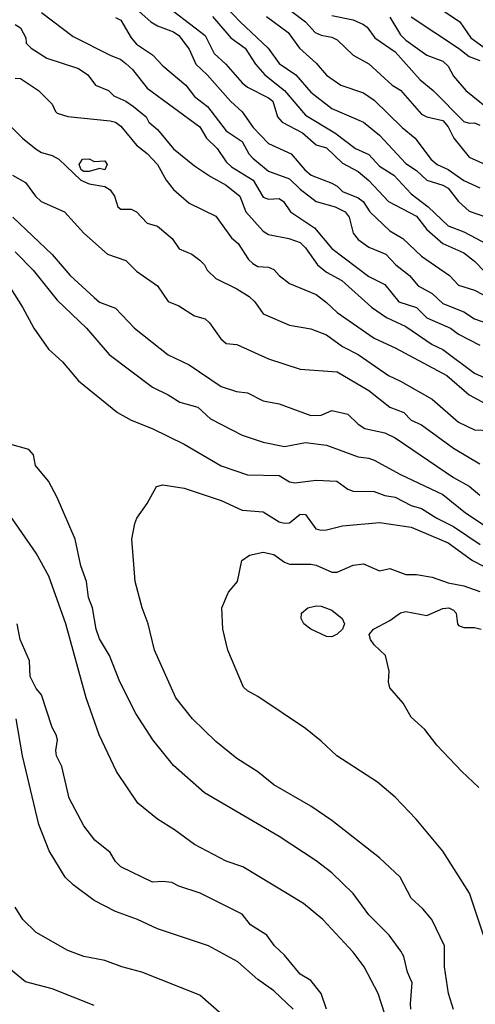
# Model space of a CAD drawing. Header units: metres. Extents: x -46681 to -43747, y -240911 to -237677.
# Tile 499 of 656: x -46413 to -46370, y -239174 to -239080. Entities that reach past the tile are written whole.
import ezdxf

# ---------------------------------------------------------------- set-up
doc = ezdxf.new("R2010")
doc.units = ezdxf.units.M
doc.layers.add('CONTOUR_INDEX', color=1, linetype='Continuous')
doc.layers.add('CONTOUR_INTER', color=3, linetype='Continuous')

msp = doc.modelspace()

# ---------------------------------------------------------------- linework, layer by layer
at = {"layer": 'CONTOUR_INDEX'}
for points, elevation in [([(-46398.555, -239079.52), (-46395.595, -239081.823), (-46394.744, -239083.52), (-46393.639, -239084.52), (-46392.095, -239086.3), (-46391.595, -239086.715), (-46389.595, -239087.702), (-46389.202, -239088.02), (-46388.76, -239089.52), (-46388.297, -239090.02), (-46386.383, -239091.02), (-46385.095, -239092.161), (-46384.095, -239092.452), (-46382.595, -239093.892), (-46381.095, -239094.682), (-46380.095, -239095.532), (-46378.245, -239097.52), (-46375.595, -239098.907), (-46374.595, -239100.186), (-46373.095, -239101.492), (-46371.095, -239102.398), (-46370.095, -239103.185), (-46369.095, -239104.209)], 90), ([(-46383.595, -239079.906), (-46381.595, -239080.311), (-46380.595, -239080.76), (-46380.266, -239081.02), (-46379.529, -239082.02), (-46377.595, -239083.367), (-46375.232, -239086.02), (-46374.003, -239087.02), (-46371.095, -239089.947), (-46370.595, -239090.101), (-46370.095, -239090.075), (-46369.595, -239090.284)], 85), ([(-46413.595, -239085.835), (-46413.095, -239085.866), (-46411.364, -239087.02), (-46410.095, -239088.296), (-46409.775, -239089.02), (-46409.595, -239089.164), (-46408.595, -239089.492), (-46404.595, -239089.9), (-46404.095, -239090.016), (-46403.595, -239090.385), (-46402.095, -239092.191), (-46401.095, -239092.997), (-46400.095, -239094.026), (-46399.281, -239095.52), (-46398.595, -239096.378), (-46397.095, -239097.69), (-46394.595, -239098.921), (-46393.095, -239100.954), (-46392.459, -239101.52), (-46391.488, -239103.02), (-46391.095, -239103.388), (-46390.595, -239103.694), (-46389.595, -239103.759), (-46389.095, -239103.977), (-46388.595, -239104.531), (-46387.595, -239105.286), (-46385.095, -239106.347), (-46384.095, -239107.082), (-46383.095, -239108.04), (-46379.595, -239110.476), (-46377.595, -239111.398), (-46372.706, -239114.02), (-46370.595, -239115.842), (-46369.095, -239116.65)], 95), ([(-46414.786, -239104.52), (-46412.897, -239107.52), (-46411.832, -239109.52), (-46410.424, -239111.52), (-46409.095, -239112.709), (-46407.597, -239114.52), (-46403.911, -239117.52), (-46402.595, -239118.231), (-46400.607, -239119.02), (-46397.595, -239120.501), (-46394.095, -239122.566), (-46391.595, -239123.421), (-46388.595, -239123.475), (-46387.595, -239124.091), (-46387.095, -239124.167), (-46385.095, -239123.931), (-46383.137, -239124.02), (-46382.095, -239124.767), (-46381.595, -239124.96), (-46379.595, -239125.004), (-46378.595, -239125.37), (-46377.595, -239125.518), (-46376.095, -239126.332), (-46375.095, -239126.604), (-46373.643, -239127.52), (-46372.095, -239128.3), (-46369.565, -239130.02)], 100), ([(-46376.105, -239174.02), (-46376.166, -239173.52), (-46376, -239171.52), (-46376.445, -239170.52), (-46376.786, -239169.02), (-46377.054, -239168.52), (-46378.187, -239167.02), (-46380.095, -239165.088), (-46381.595, -239163.055), (-46383.595, -239161.11), (-46385.095, -239159.961), (-46388.595, -239157.673), (-46395.644, -239153.52), (-46398.595, -239150.935), (-46400.552, -239148.52), (-46402.16, -239146.02), (-46403.675, -239143.02), (-46404.657, -239140.52), (-46405.595, -239138.945), (-46405.91, -239138.02), (-46406.274, -239136.02), (-46406.646, -239135.02), (-46406.845, -239133.52), (-46407.379, -239132.02), (-46407.91, -239129.52), (-46409.595, -239125.574), (-46410.431, -239124.02), (-46411.673, -239122.52), (-46411.845, -239121.52), (-46412.287, -239121.02), (-46414.095, -239120.504)], 100), ([(-46406.095, -239173.673), (-46410.095, -239172.089), (-46412.595, -239171.423), (-46415.095, -239169.395)], 95)]:
    msp.add_lwpolyline(points, dxfattribs=dict(at, elevation=elevation))
at = {"layer": 'CONTOUR_INTER'}
for points, elevation in [([(-46411.095, -239079.633), (-46408.095, -239081.917), (-46404.595, -239083.682), (-46403.595, -239084.07), (-46403.095, -239084.444), (-46402.473, -239085.02), (-46401.095, -239086.785), (-46396.095, -239090.461), (-46395.476, -239091.52), (-46394.45, -239092.52), (-46393.595, -239093.758), (-46393.095, -239094.232), (-46391.051, -239095.52), (-46390.095, -239097.102), (-46389.595, -239097.309), (-46388.595, -239097.246), (-46388.166, -239097.52), (-46387.516, -239098.52), (-46385.228, -239100.02), (-46383.595, -239101.973), (-46380.095, -239104.617), (-46378.595, -239105.378), (-46377.249, -239107.02), (-46375.595, -239107.577), (-46374.595, -239108.537), (-46372.373, -239109.52), (-46371.595, -239110.076), (-46369.595, -239111.123)], 93), ([(-46401.857, -239079.52), (-46400.754, -239080.52), (-46400.095, -239080.903), (-46398.595, -239081.462), (-46398.095, -239081.8), (-46397.095, -239083.103), (-46396.478, -239084.52), (-46395.396, -239085.52), (-46393.207, -239088.02), (-46392.095, -239089.049), (-46391.059, -239090.52), (-46389.604, -239092.02), (-46387.459, -239093.02), (-46386.157, -239094.52), (-46385.542, -239095.02), (-46383.595, -239095.804), (-46383.095, -239096.082), (-46382.595, -239096.572), (-46381.095, -239097.185), (-46380.63, -239097.52), (-46379.989, -239098.52), (-46378.095, -239100.32), (-46376.863, -239101.02), (-46375.095, -239102.716), (-46372.458, -239104.52), (-46371.595, -239105.449), (-46370.095, -239105.929), (-46367.595, -239107.231)], 91), ([(-46393.595, -239079.115), (-46392.269, -239080.52), (-46389.623, -239083.02), (-46388.595, -239084.456), (-46387.011, -239085.52), (-46385.595, -239087.172), (-46383.595, -239088.724), (-46380.595, -239090.008), (-46379.095, -239091.24), (-46376.595, -239093.914), (-46375.595, -239094.597), (-46374.595, -239095.514), (-46373.095, -239095.969), (-46372.595, -239096.258), (-46371.594, -239097.52), (-46370.595, -239098.434), (-46368.939, -239099.02)], 88), ([(-46387.4, -239079.52), (-46386.084, -239080.52), (-46385.192, -239081.52), (-46384.595, -239081.785), (-46383.595, -239081.962), (-46383.095, -239082.221), (-46381.595, -239083.67), (-46380.095, -239084.486), (-46377.902, -239086.52), (-46377.095, -239086.998), (-46375.095, -239089.247), (-46374.595, -239089.515), (-46373.095, -239089.856), (-46372.595, -239090.443), (-46372.047, -239091.52), (-46370.595, -239093.342), (-46366.595, -239095.129)], 86), ([(-46372.922, -239079.52), (-46371.468, -239080.52), (-46370.427, -239082.02), (-46368.595, -239083.363)], 82), ([(-46413.595, -239080.754), (-46413.095, -239081.076), (-46412.572, -239082.02), (-46412.549, -239082.52), (-46412.079, -239083.02), (-46410.595, -239083.956), (-46407.595, -239084.918), (-46406.707, -239085.52), (-46405.966, -239086.52), (-46404.746, -239087.02), (-46404.256, -239087.52), (-46403.095, -239088.03), (-46402.384, -239088.52), (-46401.188, -239089.52), (-46400.924, -239090.02), (-46400.095, -239090.72), (-46398.595, -239092.529), (-46396.595, -239094.142), (-46395.095, -239095.163), (-46393.595, -239095.976), (-46392.319, -239097.02), (-46391.731, -239098.52), (-46390.095, -239100.322), (-46389.595, -239100.642), (-46387.687, -239101.02), (-46386.595, -239101.418), (-46386.095, -239101.93), (-46384.97, -239103.52), (-46384.095, -239104.224), (-46382.654, -239105.02), (-46379.851, -239107.52), (-46378.414, -239108.52), (-46376.595, -239109.353), (-46374.095, -239111.078), (-46373.095, -239111.531), (-46370.095, -239113.784), (-46368.489, -239114.52)], 94), ([(-46404.095, -239080.096), (-46403.595, -239080.345), (-46402.616, -239082.02), (-46402.095, -239082.636), (-46400.595, -239083.626), (-46399.595, -239084.685), (-46397.424, -239086.52), (-46396.595, -239087.569), (-46395.368, -239088.52), (-46393.595, -239090.835), (-46392.095, -239091.858), (-46391.455, -239093.02), (-46391.095, -239093.426), (-46389.595, -239094.647), (-46387.595, -239095.386), (-46386.595, -239096.351), (-46385.095, -239097.515), (-46383.299, -239098.02), (-46382.327, -239098.52), (-46381.949, -239099.02), (-46381.587, -239100.52), (-46381.095, -239101.122), (-46380.095, -239101.843), (-46378.492, -239102.52), (-46377.525, -239103.52), (-46376.259, -239104.52), (-46375.411, -239105.52), (-46374.095, -239106.227), (-46373.095, -239107.181), (-46371.095, -239107.982), (-46370.095, -239108.628), (-46368.095, -239109.323)], 92), ([(-46394.912, -239080.02), (-46393.149, -239082.02), (-46391.793, -239083.02), (-46390.82, -239084.52), (-46389.93, -239085.52), (-46388.098, -239087.02), (-46386.095, -239089.361), (-46383.315, -239091.02), (-46381.36, -239092.52), (-46380.095, -239093.092), (-46379.095, -239094.177), (-46377.74, -239095.02), (-46376.095, -239096.792), (-46374.474, -239098.02), (-46372.595, -239099.833), (-46371.095, -239100.393), (-46367.095, -239102.518)], 89), ([(-46389.772, -239080.02), (-46387.736, -239081.52), (-46386.662, -239083.02), (-46385.095, -239084.437), (-46384.095, -239085.565), (-46382.734, -239086.52), (-46380.595, -239087.233), (-46379.595, -239087.922), (-46376.941, -239090.52), (-46375.723, -239091.52), (-46374.217, -239093.52), (-46373.638, -239094.02), (-46372.595, -239094.502), (-46371.095, -239095.549), (-46369.595, -239096.238)], 87), ([(-46378.095, -239080.071), (-46377.095, -239081.754), (-46376.595, -239082.247), (-46374.595, -239083.657), (-46373.095, -239084.225), (-46372.595, -239084.699), (-46372.095, -239085.651), (-46370.924, -239087.02), (-46368.095, -239089.282)], 84), ([(-46376.095, -239080.053), (-46371.595, -239082.999), (-46370.595, -239083.807), (-46369.595, -239084.182)], 83), ([(-46414.095, -239090.335), (-46412.899, -239091.52), (-46411.595, -239092.569), (-46411.095, -239092.902), (-46410.095, -239093.166), (-46409.451, -239093.52), (-46407.381, -239095.52), (-46406.595, -239095.85), (-46405.095, -239096.096), (-46404.595, -239096.424), (-46404.196, -239097.02), (-46403.871, -239098.02), (-46403.595, -239098.239), (-46402.595, -239098.26), (-46402.095, -239098.496), (-46401.095, -239099.593), (-46400.095, -239099.869), (-46398.712, -239101.02), (-46398.059, -239102.02), (-46396.871, -239102.52), (-46396.095, -239103.079), (-46395.669, -239103.52), (-46395.419, -239104.02), (-46394.595, -239104.811), (-46392.595, -239105.784), (-46391.441, -239106.52), (-46390.902, -239107.02), (-46390.095, -239108.158), (-46387.595, -239109.251), (-46385.595, -239109.582), (-46384.095, -239110.153), (-46382.595, -239111.269), (-46381.094, -239112.02), (-46378.246, -239114.02), (-46377.095, -239114.532), (-46374.095, -239116.231), (-46371.595, -239118.437), (-46370.095, -239119.141), (-46368.595, -239119.203)], 96), ([(-46407.197, -239093.52), (-46406.595, -239093.494), (-46406.095, -239093.732), (-46405.095, -239093.68), (-46404.876, -239094.02), (-46405.095, -239094.535), (-46405.595, -239094.418), (-46406.595, -239094.683), (-46407.095, -239094.682), (-46407.34, -239094.52), (-46407.537, -239094.02), (-46407.197, -239093.52)], 96), ([(-46413.848, -239095.02), (-46412.595, -239095.731), (-46411.657, -239097.02), (-46411.121, -239097.52), (-46408.925, -239098.52), (-46407.092, -239100.52), (-46404.834, -239102.52), (-46403.095, -239103.105), (-46402.095, -239104.11), (-46400.123, -239105.52), (-46399.095, -239107.003), (-46398.095, -239107.402), (-46396.595, -239108.347), (-46395.595, -239108.639), (-46395.18, -239109.02), (-46394.101, -239110.52), (-46393.595, -239110.979), (-46392.595, -239111.073), (-46389.595, -239112.423), (-46386.595, -239113.409), (-46383.095, -239113.67), (-46380.095, -239115.425), (-46378.095, -239117.008), (-46376.772, -239117.52), (-46376.095, -239118.235), (-46375.095, -239118.672), (-46372.095, -239120.901), (-46369.595, -239122.363)], 97), ([(-46413.808, -239099.02), (-46410.095, -239102.533), (-46408.37, -239104.52), (-46406.095, -239106.628), (-46405.595, -239107.054), (-46404.095, -239107.616), (-46402.273, -239109.52), (-46399.095, -239112.039), (-46397.095, -239113.009), (-46394.095, -239115.039), (-46392.643, -239115.52), (-46391.595, -239115.651), (-46390.095, -239116.41), (-46388.595, -239116.683), (-46385.595, -239117.781), (-46384.595, -239117.77), (-46383.595, -239117.321), (-46382.095, -239117.666), (-46381.095, -239118.63), (-46380.476, -239119.02), (-46378.595, -239119.431), (-46377.595, -239119.898), (-46372.095, -239123.673), (-46370.595, -239124.5), (-46369.595, -239125.323)], 98), ([(-46413.595, -239102.282), (-46411.888, -239104.02), (-46409.595, -239106.876), (-46406.82, -239109.52), (-46404.69, -239112.02), (-46400.595, -239115.114), (-46399.095, -239115.83), (-46398, -239116.52), (-46396.288, -239117.02), (-46395.095, -239118.111), (-46392.095, -239119.655), (-46390.095, -239120.312), (-46388.095, -239120.717), (-46386.095, -239120.363), (-46384.095, -239120.596), (-46381.095, -239121.708), (-46380.095, -239121.821), (-46379.595, -239122.029), (-46377.095, -239123.383), (-46373.095, -239125.287), (-46370.934, -239127.02), (-46368.595, -239128.547)], 99), ([(-46372.095, -239174.059), (-46372.555, -239172.52), (-46372.943, -239170.02), (-46372.917, -239168.02), (-46374.129, -239165.52), (-46374.99, -239164.52), (-46376.095, -239163.502), (-46377.126, -239161.52), (-46379.095, -239159.694), (-46383.595, -239156.136), (-46385.595, -239154.785), (-46389.095, -239152.782), (-46390.595, -239151.529), (-46392.595, -239150.283), (-46394.595, -239148.659), (-46396.806, -239146.52), (-46398.377, -239144.52), (-46400.398, -239140.02), (-46401.001, -239137.52), (-46401.57, -239136.02), (-46402.214, -239133.52), (-46402.548, -239129.52), (-46402.265, -239128.02), (-46402.071, -239127.52), (-46401.095, -239126.116), (-46400.215, -239124.52), (-46399.595, -239124.368), (-46397.595, -239124.67), (-46394.095, -239125.849), (-46392.095, -239126.758), (-46390.095, -239126.916), (-46388.595, -239127.849), (-46388.095, -239127.974), (-46387.595, -239127.967), (-46386.595, -239127.136), (-46386.095, -239127.178), (-46385.109, -239128.52), (-46384.595, -239128.641), (-46384.095, -239128.633), (-46382.595, -239128.252), (-46379.095, -239127.94), (-46376.095, -239128.361), (-46372.595, -239129.859), (-46370.292, -239131.52), (-46367.095, -239133.177)], 101), ([(-46378.595, -239174.492), (-46379.224, -239172.52), (-46380.544, -239170.02), (-46381.595, -239168.628), (-46384.438, -239165.52), (-46386.276, -239164.02), (-46392.016, -239160.52), (-46393.595, -239160), (-46396.595, -239158.428), (-46398.49, -239157.02), (-46400.095, -239156.03), (-46401.977, -239154.52), (-46403.994, -239151.52), (-46405.638, -239148.02), (-46406.858, -239144.52), (-46408.787, -239137.52), (-46410.399, -239133.02), (-46411.595, -239130.836), (-46414.611, -239126.52)], 99), ([(-46369.232, -239167.02), (-46370.579, -239163.02), (-46373.095, -239159.058), (-46375.601, -239156.02), (-46377.595, -239153.951), (-46379.271, -239152.52), (-46383.117, -239150.02), (-46384.595, -239148.619), (-46386.095, -239147.433), (-46390.595, -239144.403), (-46391.595, -239143.877), (-46391.98, -239143.52), (-46393.464, -239140.02), (-46393.917, -239138.02), (-46394.019, -239136.02), (-46393.394, -239134.52), (-46392.522, -239133.52), (-46392.125, -239131.52), (-46391.412, -239131.02), (-46390.095, -239130.741), (-46389.095, -239130.95), (-46388.095, -239131.691), (-46387.595, -239131.867), (-46385.595, -239131.864), (-46385.095, -239131.966), (-46383.595, -239132.641), (-46383.095, -239132.645), (-46381.595, -239131.981), (-46380.595, -239131.837), (-46379.095, -239132.504), (-46378.095, -239132.278), (-46376.595, -239132.86), (-46375.595, -239132.848), (-46374.095, -239133.104), (-46372.595, -239133.65), (-46371.095, -239133.916), (-46369.595, -239134.47)], 102), ([(-46385.888, -239136.02), (-46385.095, -239135.83), (-46384.595, -239135.851), (-46383.595, -239136.222), (-46382.634, -239137.02), (-46382.414, -239137.52), (-46382.575, -239138.02), (-46383.095, -239138.515), (-46383.595, -239138.76), (-46384.095, -239138.735), (-46385.595, -239138.029), (-46386.237, -239137.52), (-46386.494, -239137.02), (-46386.48, -239136.52), (-46385.888, -239136.02)], 103), ([(-46369.677, -239153.02), (-46371.299, -239151.52), (-46373.646, -239149.02), (-46374.795, -239147.52), (-46376.095, -239146.348), (-46376.835, -239145.02), (-46378.095, -239143.578), (-46378.229, -239143.02), (-46378.177, -239142.02), (-46378.534, -239140.52), (-46379.599, -239139.52), (-46379.949, -239139.02), (-46380.058, -239138.52), (-46379.668, -239138.02), (-46378.095, -239137.219), (-46377.095, -239136.495), (-46376.595, -239136.361), (-46374.595, -239136.732), (-46373.095, -239136.069), (-46372.524, -239136.02), (-46372.095, -239136.221), (-46371.842, -239136.52), (-46371.715, -239137.52), (-46371.595, -239137.682), (-46371.095, -239137.883), (-46370.095, -239137.88), (-46369.465, -239138.02)], 103), ([(-46384.102, -239174.02), (-46384.612, -239172.52), (-46385.595, -239171.286), (-46386.595, -239170.694), (-46388.095, -239168.892), (-46389.022, -239168.02), (-46389.758, -239167.02), (-46391.293, -239166.02), (-46392.097, -239165.02), (-46396.079, -239163.02), (-46398.095, -239162.365), (-46398.739, -239162.02), (-46399.595, -239161.914), (-46400.595, -239161.987), (-46403.595, -239160.53), (-46404.095, -239160.03), (-46404.595, -239159.193), (-46406.029, -239158.02), (-46407.095, -239156.652), (-46408.458, -239154.02), (-46409.157, -239151.02), (-46409.669, -239150.02), (-46409.745, -239149.52), (-46409.593, -239148.52), (-46409.702, -239148.02), (-46410.095, -239147.338), (-46411.095, -239144.257), (-46411.595, -239143.648), (-46412.156, -239142.52), (-46412.24, -239141.02), (-46413.123, -239139.02), (-46413.395, -239137.52)], 98), ([(-46387.248, -239174.02), (-46389.095, -239172.284), (-46390.595, -239171.19), (-46392.499, -239169.52), (-46395.29, -239168.02), (-46400.095, -239166.397), (-46402.002, -239165.52), (-46404.095, -239164.775), (-46406.095, -239163.718), (-46408.095, -239162.235), (-46408.86, -239161.52), (-46410.36, -239159.02), (-46411.353, -239156.52), (-46412.88, -239150.02), (-46413.496, -239146.52)], 97), ([(-46394.016, -239174.52), (-46396.095, -239172.702), (-46401.595, -239170.509), (-46403.473, -239170.02), (-46405.095, -239169.405), (-46407.095, -239169.031), (-46408.595, -239168.467), (-46411.595, -239166.765), (-46412.863, -239165.52), (-46413.595, -239164.363)], 96)]:
    msp.add_lwpolyline(points, dxfattribs=dict(at, elevation=elevation))

doc.saveas('drawing.dxf')
